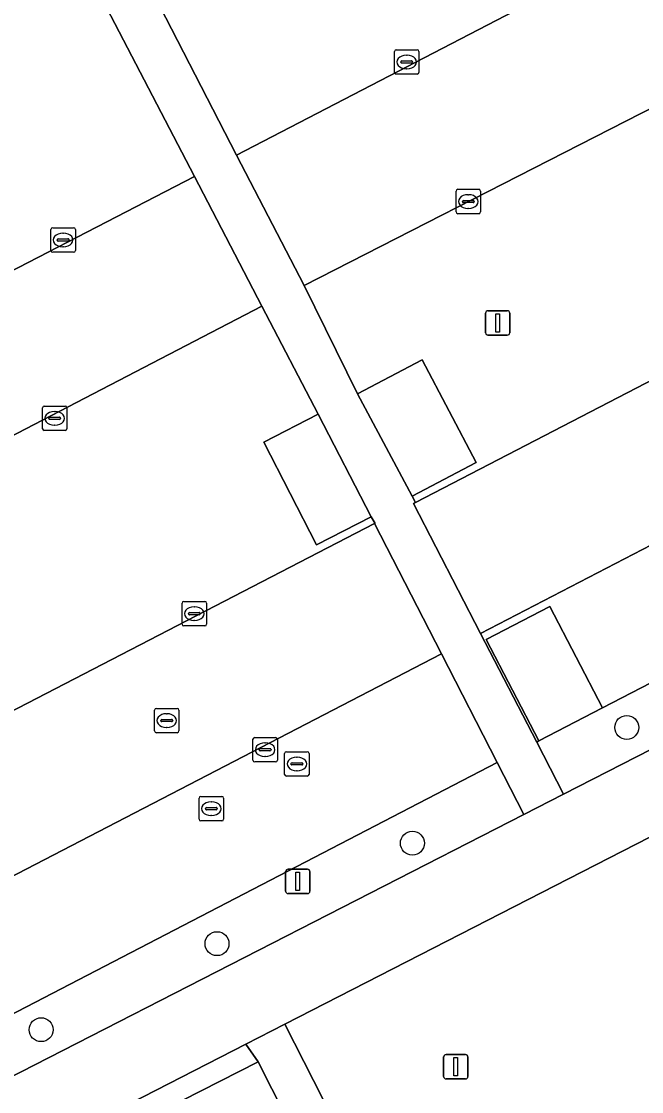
# Model space of a CAD drawing. Extents: x 158835 to 160077, y 386387 to 387778.
# Drawn here: x 159367.89 to 159393.25, y 387194.01 to 387237.79 of the extents above; entities that cross this region are included whole.
import ezdxf

# ---------------------------------------------------------------- set-up
doc = ezdxf.new("R2010")
doc.units = 0
for name, color, linetype in [('IMGEO_Boom', 7, 'Continuous'), ('IMGEO_Groenvoorziening', 7, 'Continuous'), ('IMGEO_Kolk', 7, 'Continuous'), ('IMGEO_Lichtmast', 7, 'Continuous'), ('IMGEO_Pand', 7, 'Continuous'), ('IMGEO_Parkeervlak_gesloten', 7, 'Continuous'), ('IMGEO_Rijbaan_lokaal_open', 7, 'Continuous'), ('IMGEO_Rioolput', 7, 'Continuous'), ('IMGEO_Voetpad_open', 7, 'Continuous')]:
    doc.layers.add(name, color=color, linetype=linetype)

msp = doc.modelspace()

# ---------------------------------------------------------------- linework, layer by layer
at = {"layer": 'IMGEO_Boom'}
for centre in [(159392.64, 387208.909), (159383.874, 387204.173), (159375.885, 387200.064), (159368.691, 387196.545)]:
    msp.add_circle(centre, 0.489, dxfattribs=at)
at = {"layer": 'IMGEO_Groenvoorziening'}
for points in [[(159440.835, 387235.194), (159436.865, 387233.115), (159391.655, 387209.709), (159389.047, 387208.356), (159388.957, 387208.309), (159390.06, 387206.173), (159449.221, 387236.448), (159446.639, 387241.488)], [(159388.438, 387205.343), (159387.345, 387207.473), (159351.663, 387188.964)], [(159351.488, 387188.921), (159349.687, 387188.056), (159350.715, 387186.039), (159388.438, 387205.343)]]:
    msp.add_lwpolyline(points, dxfattribs=at)
for points in [[(159383.867, 387218.368), (159386.489, 387219.748), (159384.278, 387223.949), (159381.631, 387222.556)], [(159380.023, 387221.722), (159377.798, 387220.578), (159379.96, 387216.374), (159382.185, 387217.518)], [(159391.655, 387209.709), (159389.494, 387213.863), (159386.888, 387212.507), (159389.047, 387208.356)]]:
    msp.add_lwpolyline(points, close=True, dxfattribs=at)
at = {"layer": 'IMGEO_Kolk'}
for p, q in [((159383.217, 387236.631), (159384.069, 387236.631)), ((159383.142, 387235.705), (159383.142, 387236.557)), ((159383.401, 387236.125), (159383.401, 387236.137)), ((159383.444, 387236.174), (159383.842, 387236.174)), ((159383.63, 387236.411), (159383.655, 387236.411)), ((159383.885, 387236.137), (159383.885, 387236.125)), ((159384.143, 387236.557), (159384.143, 387235.705)), ((159383.839, 387236.088), (159383.441, 387236.088)), ((159383.653, 387235.851), (159383.628, 387235.851)), ((159384.069, 387235.631), (159383.217, 387235.631)), ((159385.734, 387230.922), (159386.586, 387230.922)), ((159385.659, 387229.996), (159385.659, 387230.848)), ((159385.961, 387230.465), (159386.359, 387230.465)), ((159386.147, 387230.702), (159386.172, 387230.702)), ((159386.66, 387230.848), (159386.66, 387229.996)), ((159385.918, 387230.416), (159385.918, 387230.428)), ((159386.356, 387230.379), (159385.958, 387230.379)), ((159386.17, 387230.142), (159386.145, 387230.142)), ((159386.402, 387230.428), (159386.402, 387230.416)), ((159386.586, 387229.922), (159385.734, 387229.922)), ((159369.091, 387228.423), (159369.091, 387229.275)), ((159369.166, 387229.349), (159370.018, 387229.349)), ((159369.579, 387229.129), (159369.604, 387229.129)), ((159370.092, 387229.275), (159370.092, 387228.423)), ((159369.35, 387228.843), (159369.35, 387228.855)), ((159369.788, 387228.806), (159369.39, 387228.806)), ((159369.393, 387228.892), (159369.791, 387228.892)), ((159369.834, 387228.855), (159369.834, 387228.843)), ((159370.018, 387228.349), (159369.166, 387228.349)), ((159369.602, 387228.569), (159369.577, 387228.569)), ((159368.747, 387221.129), (159368.747, 387221.981)), ((159368.822, 387222.055), (159369.674, 387222.055)), ((159369.235, 387221.835), (159369.26, 387221.835)), ((159369.748, 387221.981), (159369.748, 387221.129)), ((159369.006, 387221.549), (159369.006, 387221.561)), ((159369.444, 387221.512), (159369.046, 387221.512)), ((159369.049, 387221.598), (159369.447, 387221.598)), ((159369.258, 387221.275), (159369.233, 387221.275)), ((159369.49, 387221.561), (159369.49, 387221.549)), ((159369.674, 387221.055), (159368.822, 387221.055)), ((159374.456, 387213.138), (159374.456, 387213.99)), ((159374.531, 387214.064), (159375.383, 387214.064)), ((159374.944, 387213.844), (159374.969, 387213.844)), ((159375.457, 387213.99), (159375.457, 387213.138)), ((159374.715, 387213.558), (159374.715, 387213.57)), ((159375.153, 387213.521), (159374.755, 387213.521)), ((159374.758, 387213.607), (159375.156, 387213.607)), ((159375.199, 387213.57), (159375.199, 387213.558)), ((159375.383, 387213.064), (159374.531, 387213.064)), ((159374.967, 387213.284), (159374.942, 387213.284)), ((159377.353, 387207.573), (159377.353, 387208.425)), ((159377.428, 387208.499), (159378.28, 387208.499)), ((159377.841, 387208.279), (159377.866, 387208.279)), ((159378.354, 387208.425), (159378.354, 387207.573)), ((159377.612, 387207.993), (159377.612, 387208.005)), ((159378.05, 387207.956), (159377.652, 387207.956)), ((159377.655, 387208.042), (159378.053, 387208.042)), ((159377.864, 387207.719), (159377.839, 387207.719)), ((159378.096, 387208.005), (159378.096, 387207.993)), ((159378.28, 387207.499), (159377.428, 387207.499))]:
    msp.add_line(p, q, dxfattribs=at)
for points in [[(159383.217, 387236.631), (159384.069, 387236.631)], [(159383.142, 387235.705), (159383.142, 387236.557)], [(159384.143, 387236.557), (159384.143, 387235.705)], [(159384.069, 387235.631), (159383.217, 387235.631)], [(159385.734, 387230.922), (159386.586, 387230.922)], [(159385.659, 387229.996), (159385.659, 387230.848)], [(159386.66, 387230.848), (159386.66, 387229.996)], [(159386.586, 387229.922), (159385.734, 387229.922)], [(159369.091, 387228.423), (159369.091, 387229.275)], [(159369.166, 387229.349), (159370.018, 387229.349)], [(159370.092, 387229.275), (159370.092, 387228.423)], [(159370.018, 387228.349), (159369.166, 387228.349)], [(159368.747, 387221.129), (159368.747, 387221.981)], [(159368.822, 387222.055), (159369.674, 387222.055)], [(159369.748, 387221.981), (159369.748, 387221.129)], [(159369.674, 387221.055), (159368.822, 387221.055)], [(159374.456, 387213.138), (159374.456, 387213.99)], [(159374.531, 387214.064), (159375.383, 387214.064)], [(159375.457, 387213.99), (159375.457, 387213.138)], [(159375.383, 387213.064), (159374.531, 387213.064)], [(159377.353, 387207.573), (159377.353, 387208.425)], [(159377.428, 387208.499), (159378.28, 387208.499)], [(159378.354, 387208.425), (159378.354, 387207.573)], [(159378.28, 387207.499), (159377.428, 387207.499)]]:
    msp.add_lwpolyline(points, dxfattribs=at)
for centre, radius, start, end in [((159383.219, 387236.555), 0.0765, 91.552, 178.448), ((159383.219, 387236.555), 0.0765, 91.552, 178.448), ((159384.067, 387236.555), 0.0765, 1.552, 88.448), ((159384.067, 387236.555), 0.0765, 1.552, 88.448), ((159383.441, 387236.134), 0.0403, 85.8775, 175.7526), ((159383.846, 387236.136), 0.0386, 1.7309, 96.639), ((159383.219, 387235.707), 0.0765, 181.552, 268.448), ((159383.219, 387235.707), 0.0765, 181.552, 268.448), ((159383.438, 387236.124), 0.0366, 178.938, 274.7102), ((159383.842, 387236.131), 0.043, 264.8664, 352.4533), ((159384.067, 387235.707), 0.0765, 271.552, 358.448), ((159384.067, 387235.707), 0.0765, 271.552, 358.448), ((159385.736, 387230.846), 0.0765, 91.552, 178.448), ((159385.736, 387230.846), 0.0765, 91.552, 178.448), ((159386.584, 387230.846), 0.0765, 1.552, 88.448), ((159386.584, 387230.846), 0.0765, 1.552, 88.448), ((159385.958, 387230.425), 0.0403, 85.8775, 175.7526), ((159386.363, 387230.427), 0.0386, 1.7309, 96.639), ((159385.955, 387230.415), 0.0366, 178.938, 274.7102), ((159386.359, 387230.422), 0.043, 264.8664, 352.4533), ((159385.736, 387229.998), 0.0765, 181.552, 268.448), ((159385.736, 387229.998), 0.0765, 181.552, 268.448), ((159386.584, 387229.998), 0.0765, 271.552, 358.448), ((159386.584, 387229.998), 0.0765, 271.552, 358.448), ((159369.168, 387229.273), 0.0765, 91.552, 178.448), ((159369.168, 387229.273), 0.0765, 91.552, 178.448), ((159370.016, 387229.273), 0.0765, 1.552, 88.448), ((159370.016, 387229.273), 0.0765, 1.552, 88.448), ((159369.39, 387228.852), 0.0403, 85.8775, 175.7526), ((159369.387, 387228.842), 0.0366, 178.938, 274.7102), ((159369.791, 387228.849), 0.043, 264.8664, 352.4533), ((159369.795, 387228.854), 0.0386, 1.7309, 96.639), ((159369.168, 387228.425), 0.0765, 181.552, 268.448), ((159369.168, 387228.425), 0.0765, 181.552, 268.448), ((159370.016, 387228.425), 0.0765, 271.552, 358.448), ((159370.016, 387228.425), 0.0765, 271.552, 358.448), ((159368.824, 387221.979), 0.0765, 91.552, 178.448), ((159368.824, 387221.979), 0.0765, 91.552, 178.448), ((159369.672, 387221.979), 0.0765, 1.552, 88.448), ((159369.672, 387221.979), 0.0765, 1.552, 88.448), ((159369.046, 387221.558), 0.0403, 85.8775, 175.7526), ((159369.043, 387221.548), 0.0366, 178.938, 274.7102), ((159369.447, 387221.555), 0.043, 264.8664, 352.4533), ((159369.451, 387221.56), 0.0386, 1.7309, 96.639), ((159368.824, 387221.131), 0.0765, 181.552, 268.448), ((159368.824, 387221.131), 0.0765, 181.552, 268.448), ((159369.672, 387221.131), 0.0765, 271.552, 358.448), ((159369.672, 387221.131), 0.0765, 271.552, 358.448), ((159374.533, 387213.988), 0.0765, 91.552, 178.448), ((159374.533, 387213.988), 0.0765, 91.552, 178.448), ((159375.381, 387213.988), 0.0765, 1.552, 88.448), ((159375.381, 387213.988), 0.0765, 1.552, 88.448), ((159374.755, 387213.567), 0.0403, 85.8775, 175.7526), ((159374.752, 387213.557), 0.0366, 178.938, 274.7102), ((159375.156, 387213.564), 0.043, 264.8664, 352.4533), ((159375.16, 387213.569), 0.0386, 1.7309, 96.639), ((159374.533, 387213.14), 0.0765, 181.552, 268.448), ((159374.533, 387213.14), 0.0765, 181.552, 268.448), ((159375.381, 387213.14), 0.0765, 271.552, 358.448), ((159375.381, 387213.14), 0.0765, 271.552, 358.448), ((159377.43, 387208.423), 0.0765, 91.552, 178.448), ((159377.43, 387208.423), 0.0765, 91.552, 178.448), ((159378.278, 387208.423), 0.0765, 1.552, 88.448), ((159378.278, 387208.423), 0.0765, 1.552, 88.448), ((159377.652, 387208.002), 0.0403, 85.8775, 175.7526), ((159377.649, 387207.992), 0.0366, 178.938, 274.7102), ((159378.053, 387207.999), 0.043, 264.8664, 352.4533), ((159378.057, 387208.004), 0.0386, 1.7309, 96.639), ((159377.43, 387207.575), 0.0765, 181.552, 268.448), ((159377.43, 387207.575), 0.0765, 181.552, 268.448), ((159378.278, 387207.575), 0.0765, 271.552, 358.448), ((159378.278, 387207.575), 0.0765, 271.552, 358.448)]:
    msp.add_arc(centre, radius, start, end, dxfattribs=at)
for centre, major_axis, ratio, start_param, end_param in [((159383.629, 387236.131), (-0.387, 0.002), 0.722429, 4.712389, 7.853982), ((159383.654, 387236.131), (-0.39, 0.002), 0.717154, 1.570796, 4.712389), ((159386.146, 387230.422), (-0.387, 0.002), 0.722429, 4.712389, 7.853982), ((159386.171, 387230.422), (-0.39, 0.002), 0.717154, 1.570796, 4.712389), ((159369.578, 387228.849), (-0.387, 0.002), 0.722429, 4.712389, 7.853982), ((159369.603, 387228.849), (-0.39, 0.002), 0.717154, 1.570796, 4.712389), ((159369.234, 387221.555), (-0.387, 0.002), 0.722429, 4.712389, 7.853982), ((159369.259, 387221.555), (-0.39, 0.002), 0.717154, 1.570796, 4.712389), ((159374.943, 387213.564), (-0.387, 0.002), 0.722429, 4.712389, 7.853982), ((159374.968, 387213.564), (-0.39, 0.002), 0.717154, 1.570796, 4.712389), ((159377.84, 387207.999), (-0.387, 0.002), 0.722429, 4.712389, 7.853982), ((159377.865, 387207.999), (-0.39, 0.002), 0.717154, 1.570796, 4.712389)]:
    msp.add_ellipse(centre, major_axis=major_axis, ratio=ratio, start_param=start_param, end_param=end_param, dxfattribs=at)
at = {"layer": 'IMGEO_Lichtmast'}
for p, q in [((159386.866, 387225.057), (159386.866, 387225.857)), ((159386.866, 387225.857), (159386.866, 387225.057)), ((159386.966, 387225.957), (159387.756, 387225.957)), ((159387.756, 387225.957), (159386.966, 387225.957)), ((159387.856, 387225.857), (159387.856, 387225.057)), ((159387.856, 387225.057), (159387.856, 387225.857)), ((159387.756, 387224.957), (159386.966, 387224.957)), ((159386.966, 387224.957), (159387.756, 387224.957)), ((159378.692, 387202.21), (159378.692, 387203.01)), ((159378.692, 387203.01), (159378.692, 387202.21)), ((159378.792, 387203.11), (159379.582, 387203.11)), ((159379.582, 387203.11), (159378.792, 387203.11)), ((159379.682, 387203.01), (159379.682, 387202.21)), ((159379.682, 387202.21), (159379.682, 387203.01)), ((159379.582, 387202.11), (159378.792, 387202.11)), ((159378.792, 387202.11), (159379.582, 387202.11)), ((159385.153, 387194.629), (159385.153, 387195.429)), ((159385.153, 387195.429), (159385.153, 387194.629)), ((159385.253, 387195.529), (159386.043, 387195.529)), ((159386.043, 387195.529), (159385.253, 387195.529)), ((159386.143, 387195.429), (159386.143, 387194.629)), ((159386.143, 387194.629), (159386.143, 387195.429)), ((159386.043, 387194.529), (159385.253, 387194.529)), ((159385.253, 387194.529), (159386.043, 387194.529))]:
    msp.add_line(p, q, dxfattribs=at)
for points in [[(159387.286, 387225.832), (159387.436, 387225.832), (159387.436, 387225.082), (159387.286, 387225.082), (159387.286, 387225.832)], [(159379.112, 387202.985), (159379.262, 387202.985), (159379.262, 387202.235), (159379.112, 387202.235), (159379.112, 387202.985)], [(159385.573, 387195.404), (159385.723, 387195.404), (159385.723, 387194.654), (159385.573, 387194.654), (159385.573, 387195.404)]]:
    msp.add_lwpolyline(points, dxfattribs=at)
for centre, start, end in [((159386.966, 387225.857), 90, 180), ((159386.966, 387225.857), 90, 180), ((159387.756, 387225.857), 0, 90), ((159387.756, 387225.857), 360, 90), ((159386.966, 387225.057), 180, 270), ((159386.966, 387225.057), 180, 270), ((159387.756, 387225.057), 270, 0), ((159387.756, 387225.057), 270, 0), ((159378.792, 387203.01), 90, 180), ((159378.792, 387203.01), 90, 180), ((159379.582, 387203.01), 0, 90), ((159379.582, 387203.01), 360, 90), ((159378.792, 387202.21), 180, 270), ((159378.792, 387202.21), 180, 270), ((159379.582, 387202.21), 270, 0), ((159379.582, 387202.21), 270, 0), ((159385.253, 387195.429), 90, 180), ((159385.253, 387195.429), 90, 180), ((159386.043, 387195.429), 0, 90), ((159386.043, 387195.429), 360, 90), ((159385.253, 387194.629), 180, 270), ((159385.253, 387194.629), 180, 270), ((159386.043, 387194.629), 270, 0), ((159386.043, 387194.629), 270, 0)]:
    msp.add_arc(centre, 0.1, start, end, dxfattribs=at)
at = {"layer": 'IMGEO_Pand'}
msp.add_lwpolyline([(159386.407, 387181.529), (159384.893, 387180.758), (159377.564, 387195.228), (159368.217, 387190.465), (159368.039, 387190.374), (159368.438, 387189.612), (159365.349, 387188.026), (159364.662, 387189.365), (159359.522, 387186.728), (159363.013, 387179.836), (159363.842, 387178.146), (159370.787, 387181.589), (159378.228, 387166.559), (159379.804, 387167.343), (159380.165, 387166.618), (159389.697, 387171.362), (159386.123, 387178.418), (159387.61, 387179.158)], close=True, dxfattribs=at)
at = {"layer": 'IMGEO_Parkeervlak_gesloten'}
for points in [[(159424.33, 387257.055), (159419.765, 387265.917), (159372.099, 387241.24), (159376.676, 387232.325)], [(159431.773, 387242.886), (159427.044, 387251.329), (159379.443, 387226.987), (159381.631, 387222.556), (159384.278, 387223.949), (159386.489, 387219.748), (159383.867, 387218.368), (159384.001, 387218.116)], [(159374.968, 387231.442), (159370.343, 387240.333), (159331.594, 387220.309), (159336.194, 387211.406)], [(159436.865, 387233.115), (159434.505, 387237.57), (159386.66, 387212.756), (159388.957, 387208.309), (159389.047, 387208.356), (159386.888, 387212.507), (159389.494, 387213.863), (159391.655, 387209.709)]]:
    msp.add_lwpolyline(points, close=True, dxfattribs=at)
for points in [[(159382.33, 387217.246), (159382.349, 387217.256), (159382.185, 387217.518), (159379.96, 387216.374), (159377.798, 387220.578), (159380.023, 387221.722), (159377.723, 387226.145), (159341.172, 387207.152)], [(159345.873, 387198.377), (159382.33, 387217.246)], [(159387.345, 387207.473), (159385.06, 387211.926), (159348.528, 387192.98)], [(159351.663, 387188.964), (159387.345, 387207.473)]]:
    msp.add_lwpolyline(points, dxfattribs=at)
at = {"layer": 'IMGEO_Rijbaan_lokaal_open'}
for points in [[(159419.765, 387265.917), (159424.33, 387257.055), (159376.676, 387232.325), (159379.443, 387226.987), (159427.044, 387251.329), (159431.773, 387242.886), (159384.001, 387218.116), (159383.915, 387218.071), (159386.66, 387212.756), (159434.505, 387237.57), (159436.865, 387233.115), (159440.835, 387235.194)], [(159377.723, 387226.145), (159374.968, 387231.442), (159336.194, 387211.406), (159331.594, 387220.309), (159370.343, 387240.333), (159367.571, 387245.663), (159328.835, 387225.647), (159324.259, 387234.502), (159362.971, 387254.506), (159360.184, 387259.865), (159341.301, 387250.044), (159321.62, 387239.895), (159321.482, 387240.16), (159319.308, 387244.327), (159319.151, 387244.437), (159318.731, 387245.283), (159314.506, 387243.102), (159327.62, 387217.64), (159334.99, 387203.567), (159335.046, 387203.46), (159340.35, 387206.18)], [(159340.629, 387206.928), (159341.172, 387207.152), (159377.723, 387226.145)]]:
    msp.add_lwpolyline(points, dxfattribs=at)
msp.add_lwpolyline([(159385.06, 387211.926), (159382.33, 387217.246), (159345.873, 387198.377), (159345.683, 387198.254), (159348.528, 387192.98)], close=True, dxfattribs=at)
at = {"layer": 'IMGEO_Rioolput'}
for p, q in [((159373.329, 387208.764), (159373.329, 387209.616)), ((159373.404, 387209.69), (159374.256, 387209.69)), ((159373.817, 387209.47), (159373.842, 387209.47)), ((159374.33, 387209.616), (159374.33, 387208.764)), ((159373.588, 387209.184), (159373.588, 387209.196)), ((159374.026, 387209.147), (159373.628, 387209.147)), ((159373.631, 387209.233), (159374.029, 387209.233)), ((159374.072, 387209.196), (159374.072, 387209.184)), ((159374.256, 387208.69), (159373.404, 387208.69)), ((159373.84, 387208.91), (159373.815, 387208.91)), ((159378.651, 387206.99), (159378.651, 387207.842)), ((159378.726, 387207.916), (159379.578, 387207.916)), ((159379.139, 387207.696), (159379.164, 387207.696)), ((159379.652, 387207.842), (159379.652, 387206.99)), ((159378.91, 387207.41), (159378.91, 387207.422)), ((159379.348, 387207.373), (159378.95, 387207.373)), ((159378.953, 387207.459), (159379.351, 387207.459)), ((159379.394, 387207.422), (159379.394, 387207.41)), ((159379.578, 387206.916), (159378.726, 387206.916)), ((159379.162, 387207.136), (159379.137, 387207.136)), ((159375.152, 387205.16), (159375.152, 387206.012)), ((159375.227, 387206.086), (159376.079, 387206.086)), ((159376.153, 387206.012), (159376.153, 387205.16)), ((159375.411, 387205.58), (159375.411, 387205.592)), ((159375.849, 387205.543), (159375.451, 387205.543)), ((159375.454, 387205.629), (159375.852, 387205.629)), ((159375.64, 387205.866), (159375.665, 387205.866)), ((159375.895, 387205.592), (159375.895, 387205.58)), ((159376.079, 387205.086), (159375.227, 387205.086)), ((159375.663, 387205.306), (159375.638, 387205.306))]:
    msp.add_line(p, q, dxfattribs=at)
for points in [[(159373.329, 387208.764), (159373.329, 387209.616)], [(159373.404, 387209.69), (159374.256, 387209.69)], [(159374.33, 387209.616), (159374.33, 387208.764)], [(159374.256, 387208.69), (159373.404, 387208.69)], [(159378.651, 387206.99), (159378.651, 387207.842)], [(159378.726, 387207.916), (159379.578, 387207.916)], [(159379.652, 387207.842), (159379.652, 387206.99)], [(159379.578, 387206.916), (159378.726, 387206.916)], [(159375.152, 387205.16), (159375.152, 387206.012)], [(159375.227, 387206.086), (159376.079, 387206.086)], [(159376.153, 387206.012), (159376.153, 387205.16)], [(159376.079, 387205.086), (159375.227, 387205.086)]]:
    msp.add_lwpolyline(points, dxfattribs=at)
for centre, radius, start, end in [((159373.406, 387209.614), 0.0765, 91.552, 178.448), ((159373.406, 387209.614), 0.0765, 91.552, 178.448), ((159374.254, 387209.614), 0.0765, 1.552, 88.448), ((159374.254, 387209.614), 0.0765, 1.552, 88.448), ((159373.628, 387209.193), 0.0403, 85.8775, 175.7526), ((159373.625, 387209.183), 0.0366, 178.938, 274.7102), ((159374.029, 387209.19), 0.043, 264.8664, 352.4533), ((159374.033, 387209.195), 0.0386, 1.7309, 96.639), ((159373.406, 387208.766), 0.0765, 181.552, 268.448), ((159373.406, 387208.766), 0.0765, 181.552, 268.448), ((159374.254, 387208.766), 0.0765, 271.552, 358.448), ((159374.254, 387208.766), 0.0765, 271.552, 358.448), ((159378.728, 387207.84), 0.0765, 91.552, 178.448), ((159378.728, 387207.84), 0.0765, 91.552, 178.448), ((159379.576, 387207.84), 0.0765, 1.552, 88.448), ((159379.576, 387207.84), 0.0765, 1.552, 88.448), ((159378.95, 387207.419), 0.0403, 85.8775, 175.7526), ((159378.947, 387207.409), 0.0366, 178.938, 274.7102), ((159379.351, 387207.416), 0.043, 264.8664, 352.4533), ((159379.355, 387207.421), 0.0386, 1.7309, 96.639), ((159378.728, 387206.992), 0.0765, 181.552, 268.448), ((159378.728, 387206.992), 0.0765, 181.552, 268.448), ((159379.576, 387206.992), 0.0765, 271.552, 358.448), ((159379.576, 387206.992), 0.0765, 271.552, 358.448), ((159375.229, 387206.01), 0.0765, 91.552, 178.448), ((159375.229, 387206.01), 0.0765, 91.552, 178.448), ((159376.077, 387206.01), 0.0765, 1.552, 88.448), ((159376.077, 387206.01), 0.0765, 1.552, 88.448), ((159375.451, 387205.589), 0.0403, 85.8775, 175.7526), ((159375.448, 387205.579), 0.0366, 178.938, 274.7102), ((159375.852, 387205.586), 0.043, 264.8664, 352.4533), ((159375.856, 387205.591), 0.0386, 1.7309, 96.639), ((159375.229, 387205.162), 0.0765, 181.552, 268.448), ((159375.229, 387205.162), 0.0765, 181.552, 268.448), ((159376.077, 387205.162), 0.0765, 271.552, 358.448), ((159376.077, 387205.162), 0.0765, 271.552, 358.448)]:
    msp.add_arc(centre, radius, start, end, dxfattribs=at)
for centre, major_axis, ratio, start_param, end_param in [((159373.816, 387209.19), (-0.387, 0.002), 0.722429, 4.712389, 7.853982), ((159373.841, 387209.19), (-0.39, 0.002), 0.717154, 1.570796, 4.712389), ((159379.138, 387207.416), (-0.387, 0.002), 0.722429, 4.712389, 7.853982), ((159379.163, 387207.416), (-0.39, 0.002), 0.717154, 1.570796, 4.712389), ((159375.639, 387205.586), (-0.387, 0.002), 0.722429, 4.712389, 7.853982), ((159375.664, 387205.586), (-0.39, 0.002), 0.717154, 1.570796, 4.712389)]:
    msp.add_ellipse(centre, major_axis=major_axis, ratio=ratio, start_param=start_param, end_param=end_param, dxfattribs=at)
at = {"layer": 'IMGEO_Voetpad_open'}
msp.add_lwpolyline([(159370.343, 387240.333), (159374.968, 387231.442), (159377.723, 387226.145), (159380.023, 387221.722), (159382.185, 387217.518), (159382.349, 387217.256), (159382.33, 387217.246), (159385.06, 387211.926), (159387.345, 387207.473), (159388.438, 387205.343), (159390.06, 387206.173), (159388.957, 387208.309), (159386.66, 387212.756), (159383.915, 387218.071), (159384.001, 387218.116), (159383.867, 387218.368), (159381.631, 387222.556), (159379.443, 387226.987), (159376.676, 387232.325), (159372.099, 387241.24)], dxfattribs=at)
for points in [[(159407.952, 387211.785), (159423.79, 387219.904), (159442.764, 387229.626), (159445.531, 387231.043), (159447.38, 387231.991), (159450.647, 387233.664), (159449.221, 387236.448), (159390.06, 387206.173), (159388.438, 387205.343), (159350.715, 387186.039), (159352.148, 387183.18), (159352.842, 387183.536), (159377.069, 387195.954), (159378.658, 387196.768)], [(159378.658, 387196.768), (159383.337, 387187.582), (159408.099, 387200.29), (159416.337, 387184.259), (159416.154, 387184.165), (159417.364, 387181.74), (159417.472, 387181.524), (159422.214, 387183.959), (159422.168, 387184.048), (159420.265, 387187.762), (159407.952, 387211.785)], [(159377.069, 387195.954), (159377.564, 387195.228), (159384.893, 387180.758), (159386.407, 387181.529), (159383.337, 387187.582), (159378.658, 387196.768)], [(159368.438, 387189.612), (159368.039, 387190.374), (159368.217, 387190.465), (159377.564, 387195.228), (159377.069, 387195.954), (159352.842, 387183.536), (159352.937, 387183.349), (159359.522, 387186.728), (159364.662, 387189.365), (159365.349, 387188.026)]]:
    msp.add_lwpolyline(points, close=True, dxfattribs=at)

doc.saveas('drawing.dxf')
